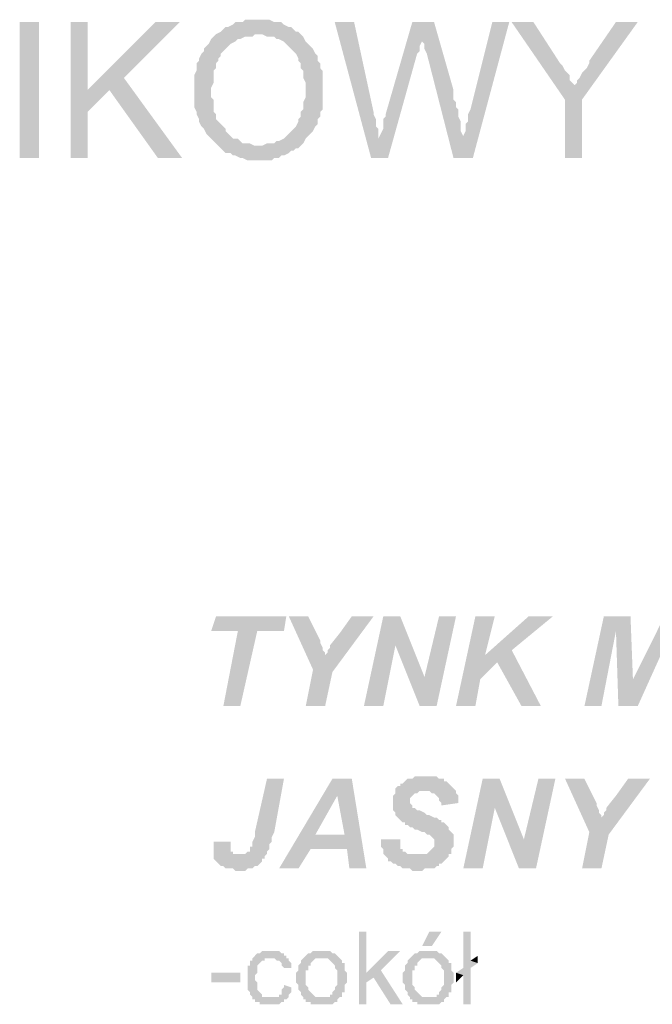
# Model space of a CAD drawing. Header units: millimetres. Extents: x -14047 to 49934, y -21523 to 14989.
# Tile 391 of 580: x 21796 to 21907, y 4005 to 4177. Entities that reach past the tile are written whole.
import ezdxf

# ---------------------------------------------------------------- set-up
doc = ezdxf.new("R2010")
doc.units = ezdxf.units.MM
doc.layers.add('C00-00-00', color=7, linetype='Continuous')

msp = doc.modelspace()

# ---------------------------------------------------------------- hatches: boundary and pattern name
at = {"layer": 'C00-00-00'}
h = msp.add_hatch(color=256, dxfattribs=at)
h.dxf.hatch_style = 2
h.paths.add_polyline_path([(21796.328, 4176.762), (21796.328, 4153.055), (21799.714, 4153.055), (21799.714, 4176.762)])
h = msp.add_hatch(color=256, dxfattribs=at)
h.dxf.hatch_style = 2
h.paths.add_polyline_path([(21808.181, 4176.762), (21805.218, 4176.762), (21805.218, 4153.055), (21808.181, 4153.055), (21808.181, 4164.909)])
h = msp.add_hatch(color=256, dxfattribs=at)
h.dxf.hatch_style = 2
h.paths.add_polyline_path([(21824.268, 4176.762), (21820.034, 4176.762), (21808.181, 4164.909), (21808.181, 4161.099), (21811.991, 4164.909), (21814.531, 4167.025)])
h = msp.add_hatch(color=256, dxfattribs=at)
h.dxf.hatch_style = 2
h.paths.add_polyline_path([(21838.238, 4177.185), (21835.698, 4177.185), (21835.274, 4176.762), (21834.004, 4176.762), (21833.581, 4176.339), (21832.734, 4175.915), (21832.311, 4175.915), (21831.888, 4175.492), (21831.464, 4175.069), (21830.618, 4174.645), (21838.661, 4174.645), (21839.508, 4174.222), (21840.778, 4174.222), (21841.201, 4173.799), (21841.624, 4173.799), (21842.471, 4173.375), (21842.894, 4172.952), (21843.318, 4172.529), (21843.741, 4172.105), (21844.164, 4171.682), (21844.588, 4171.259), (21845.011, 4170.412), (21845.011, 4169.989), (21845.434, 4169.565), (21845.434, 4168.719), (21845.858, 4168.295), (21845.858, 4167.025), (21846.281, 4166.179), (21846.281, 4163.639), (21845.858, 4162.792), (21845.858, 4161.522), (21845.434, 4161.099), (21845.434, 4160.252), (21845.011, 4159.829), (21845.011, 4159.405), (21844.588, 4158.559), (21844.164, 4158.135), (21843.741, 4157.712), (21843.318, 4157.289), (21842.894, 4156.865), (21842.471, 4156.442), (21841.624, 4156.019), (21841.201, 4156.019), (21840.778, 4155.595), (21839.508, 4155.595), (21838.661, 4155.172), (21831.041, 4155.172), (21831.464, 4154.749), (21831.888, 4154.325), (21832.311, 4153.902), (21833.158, 4153.902), (21833.581, 4153.479), (21834.004, 4153.479), (21834.851, 4153.055), (21835.274, 4153.055), (21836.121, 4152.632), (21840.354, 4152.632), (21840.778, 4153.055), (21841.624, 4153.055), (21842.048, 4153.479), (21842.471, 4153.479), (21843.318, 4153.902), (21843.741, 4154.325), (21844.164, 4154.325), (21844.588, 4154.749), (21845.011, 4154.749), (21845.434, 4155.172), (21845.858, 4155.595), (21846.281, 4156.442), (21846.704, 4156.865), (21847.128, 4157.289), (21847.551, 4157.712), (21847.974, 4158.559), (21848.398, 4158.982), (21848.398, 4159.829), (21848.821, 4160.252), (21848.821, 4161.099), (21849.244, 4161.522), (21849.244, 4164.909), (21849.244, 4168.295), (21848.821, 4168.719), (21848.821, 4169.565), (21848.398, 4169.989), (21848.398, 4170.835), (21847.974, 4171.259), (21847.551, 4172.105), (21847.128, 4172.529), (21846.704, 4172.952), (21846.281, 4173.375), (21845.858, 4174.222), (21845.434, 4174.645), (21845.011, 4175.069), (21844.588, 4175.069), (21844.164, 4175.492), (21843.741, 4175.915), (21843.318, 4175.915), (21842.471, 4176.339), (21842.048, 4176.762), (21840.778, 4176.762), (21839.931, 4177.185), (21838.661, 4177.185)])
h = msp.add_hatch(color=256, dxfattribs=at)
h.dxf.hatch_style = 2
h.paths.add_polyline_path([(21854.748, 4176.762), (21851.361, 4176.762), (21857.711, 4153.055), (21858.981, 4156.442), (21858.981, 4158.135), (21858.558, 4158.559), (21858.558, 4159.829), (21858.134, 4160.675), (21858.134, 4161.099)])
h = msp.add_hatch(color=256, dxfattribs=at)
h.dxf.hatch_style = 2
h.paths.add_polyline_path([(21868.718, 4176.762), (21864.908, 4176.762), (21860.251, 4160.675), (21860.251, 4160.252), (21859.828, 4159.829), (21859.828, 4158.135), (21859.404, 4157.289), (21858.981, 4156.442), (21857.711, 4153.055), (21860.674, 4153.055), (21865.754, 4171.259), (21866.178, 4171.682), (21866.178, 4172.529), (21866.601, 4173.375), (21866.601, 4173.799)])
h = msp.add_hatch(color=256, dxfattribs=at)
h.dxf.hatch_style = 2
h.paths.add_polyline_path([(21868.718, 4176.762), (21866.601, 4173.799), (21866.601, 4173.375), (21867.024, 4172.952), (21867.024, 4172.105), (21867.448, 4171.259), (21872.104, 4153.055), (21873.798, 4156.442), (21873.798, 4156.865), (21873.374, 4157.712), (21873.374, 4159.405), (21872.951, 4160.252), (21872.951, 4161.522), (21872.528, 4161.945), (21872.528, 4162.792), (21872.104, 4163.215), (21872.104, 4164.909)])
h = msp.add_hatch(color=256, dxfattribs=at)
h.dxf.hatch_style = 2
h.paths.add_polyline_path([(21881.841, 4176.762), (21878.878, 4176.762), (21875.068, 4161.522), (21874.644, 4160.675), (21874.644, 4159.405), (21874.221, 4158.982), (21874.221, 4157.712), (21873.798, 4156.865), (21873.798, 4156.442), (21872.104, 4153.055), (21875.491, 4153.055)])
h = msp.add_hatch(color=256, dxfattribs=at)
h.dxf.hatch_style = 2
h.paths.add_polyline_path([(21886.074, 4176.762), (21882.264, 4176.762), (21891.578, 4163.215), (21893.271, 4165.755), (21892.848, 4166.179), (21892.424, 4166.602), (21892.424, 4167.449), (21892.001, 4167.872), (21891.578, 4168.295), (21891.154, 4169.142), (21890.731, 4169.565)])
h = msp.add_hatch(color=256, dxfattribs=at)
h.dxf.hatch_style = 2
h.paths.add_polyline_path([(21904.278, 4176.762), (21900.468, 4176.762), (21895.811, 4169.989), (21895.811, 4169.565), (21895.388, 4168.719), (21894.964, 4168.295), (21894.541, 4167.872), (21894.118, 4167.025), (21893.694, 4166.602), (21893.694, 4166.179), (21893.271, 4165.755), (21891.578, 4163.215), (21891.578, 4153.055), (21894.541, 4153.055), (21894.541, 4163.215)])
h = msp.add_hatch(color=256, dxfattribs=at)
h.dxf.hatch_style = 2
h.paths.add_polyline_path([(21830.618, 4174.645), (21830.194, 4174.222), (21829.771, 4173.799), (21829.348, 4172.952), (21828.924, 4172.529), (21828.501, 4172.105), (21828.501, 4171.682), (21828.078, 4171.259), (21827.654, 4170.412), (21827.654, 4169.989), (21827.231, 4169.565), (21827.231, 4168.295), (21826.808, 4167.449), (21826.808, 4164.485), (21826.808, 4161.945), (21827.231, 4161.099), (21827.231, 4160.675), (21827.654, 4159.829), (21827.654, 4159.405), (21828.078, 4158.559), (21828.501, 4158.135), (21828.924, 4157.289), (21829.348, 4156.865), (21829.771, 4156.442), (21830.194, 4156.019), (21830.618, 4155.595), (21831.041, 4155.172), (21838.238, 4155.172), (21837.391, 4155.172), (21836.544, 4155.595), (21835.274, 4155.595), (21834.851, 4156.019), (21834.428, 4156.442), (21833.581, 4156.442), (21833.158, 4156.865), (21832.734, 4157.289), (21832.311, 4157.712), (21832.311, 4158.135), (21831.888, 4158.559), (21831.464, 4158.982), (21831.041, 4159.405), (21830.618, 4159.829), (21830.618, 4160.675), (21830.194, 4161.099), (21830.194, 4163.215), (21829.771, 4163.639), (21829.771, 4165.332), (21830.194, 4166.179), (21830.194, 4168.295), (21830.618, 4168.719), (21830.618, 4169.565), (21831.041, 4169.989), (21831.041, 4170.412), (21831.464, 4170.835), (21831.464, 4171.259), (21831.888, 4171.682), (21832.311, 4172.105), (21832.734, 4172.529), (21833.158, 4172.952), (21834.004, 4173.375), (21834.428, 4173.799), (21834.851, 4173.799), (21835.698, 4174.222), (21836.968, 4174.222), (21837.391, 4174.645), (21838.238, 4174.645)])
h = msp.add_hatch(color=256, dxfattribs=at)
h.dxf.hatch_style = 2
h.paths.add_polyline_path([(21814.531, 4167.025), (21811.991, 4164.909), (21820.458, 4153.055), (21824.691, 4153.055)])
h = msp.add_hatch(color=256, dxfattribs=at)
h.dxf.hatch_style = 2
h.paths.add_polyline_path([(21842.912, 4073.045), (21830.636, 4073.045), (21829.789, 4070.505), (21834.446, 4070.505), (21831.906, 4057.382), (21834.869, 4057.382), (21837.832, 4070.505), (21842.489, 4070.505)])
h = msp.add_hatch(color=256, dxfattribs=at)
h.dxf.hatch_style = 2
h.paths.add_polyline_path([(21846.722, 4073.045), (21843.336, 4073.045), (21847.569, 4063.732), (21849.686, 4066.272), (21849.686, 4066.695), (21849.262, 4067.119), (21849.262, 4067.542), (21848.839, 4068.389), (21848.839, 4068.812)])
h = msp.add_hatch(color=256, dxfattribs=at)
h.dxf.hatch_style = 2
h.paths.add_polyline_path([(21858.152, 4073.045), (21854.342, 4073.045), (21852.226, 4070.082), (21850.532, 4067.965), (21850.532, 4067.542), (21850.109, 4067.119), (21850.109, 4066.695), (21849.686, 4066.272), (21847.569, 4063.732), (21846.299, 4057.382), (21849.686, 4057.382), (21850.956, 4063.309)])
h = msp.add_hatch(color=256, dxfattribs=at)
h.dxf.hatch_style = 2
h.paths.add_polyline_path([(21862.809, 4073.045), (21859.846, 4073.045), (21856.459, 4057.382), (21859.846, 4057.382), (21861.962, 4067.965)])
h = msp.add_hatch(color=256, dxfattribs=at)
h.dxf.hatch_style = 2
h.paths.add_polyline_path([(21862.809, 4073.045), (21861.962, 4067.965), (21866.196, 4057.382), (21867.042, 4062.462)])
h = msp.add_hatch(color=256, dxfattribs=at)
h.dxf.hatch_style = 2
h.paths.add_polyline_path([(21872.546, 4073.045), (21869.582, 4073.045), (21867.042, 4062.462), (21866.196, 4057.382), (21869.159, 4057.382)])
h = msp.add_hatch(color=256, dxfattribs=at)
h.dxf.hatch_style = 2
h.paths.add_polyline_path([(21879.319, 4073.045), (21875.932, 4073.045), (21872.546, 4057.382), (21875.932, 4057.382), (21876.779, 4062.039), (21879.742, 4065.002), (21877.626, 4066.272)])
h = msp.add_hatch(color=256, dxfattribs=at)
h.dxf.hatch_style = 2
h.paths.add_polyline_path([(21889.479, 4073.045), (21885.246, 4073.045), (21877.626, 4066.272), (21879.742, 4065.002), (21883.976, 4057.382), (21887.362, 4057.382), (21882.282, 4067.119)])
h = msp.add_hatch(color=256, dxfattribs=at)
h.dxf.hatch_style = 2
h.paths.add_polyline_path([(21903.026, 4073.045), (21898.369, 4073.045), (21894.982, 4057.382), (21897.946, 4057.382), (21900.486, 4070.505)])
h = msp.add_hatch(color=256, dxfattribs=at)
h.dxf.hatch_style = 2
h.paths.add_polyline_path([(21903.026, 4073.045), (21900.486, 4070.505), (21900.909, 4057.382), (21903.449, 4062.039)])
h = msp.add_hatch(color=256, dxfattribs=at)
h.dxf.hatch_style = 2
h.paths.add_polyline_path([(21913.609, 4073.045), (21908.952, 4073.045), (21903.449, 4062.039), (21900.909, 4057.382), (21904.296, 4057.382), (21910.222, 4070.505)])
h = msp.add_hatch(color=256, dxfattribs=at)
h.dxf.hatch_style = 2
h.paths.add_polyline_path([(21842.489, 4044.682), (21839.526, 4044.682), (21837.409, 4035.369), (21837.409, 4034.522), (21836.986, 4033.675), (21836.986, 4032.829), (21836.562, 4032.829), (21836.562, 4032.405), (21836.562, 4031.982), (21836.139, 4031.982), (21835.716, 4031.559), (21834.869, 4031.559), (21839.526, 4031.559), (21839.526, 4031.982), (21839.949, 4032.405), (21839.949, 4033.252), (21840.372, 4033.675), (21840.372, 4034.522), (21840.796, 4035.369)])
h = msp.add_hatch(color=256, dxfattribs=at)
h.dxf.hatch_style = 2
h.paths.add_polyline_path([(21854.342, 4044.682), (21850.956, 4044.682), (21841.642, 4029.019), (21845.029, 4029.019), (21847.146, 4032.405), (21853.496, 4032.405), (21847.992, 4034.945), (21851.802, 4041.719)])
h = msp.add_hatch(color=256, dxfattribs=at)
h.dxf.hatch_style = 2
h.paths.add_polyline_path([(21854.342, 4044.682), (21851.802, 4041.719), (21853.072, 4034.945), (21847.992, 4034.945), (21853.496, 4032.405), (21853.919, 4029.019), (21856.882, 4029.019)])
h = msp.add_hatch(color=256, dxfattribs=at)
h.dxf.hatch_style = 2
h.paths.add_polyline_path([(21867.042, 4045.105), (21865.349, 4045.105), (21864.926, 4044.682), (21864.079, 4044.682), (21863.656, 4044.259), (21863.232, 4043.835), (21862.809, 4043.835), (21862.809, 4043.412), (21862.386, 4043.412), (21861.962, 4042.989), (21861.962, 4042.565), (21867.889, 4042.565), (21868.312, 4042.142), (21868.736, 4042.142), (21869.159, 4041.719), (21869.582, 4041.295), (21869.582, 4040.872), (21870.006, 4040.449), (21870.006, 4040.025), (21872.969, 4040.449), (21872.969, 4041.719), (21872.546, 4042.142), (21872.546, 4042.565), (21872.122, 4042.989), (21871.699, 4043.412), (21871.276, 4043.835), (21870.852, 4044.259), (21870.429, 4044.259), (21870.429, 4044.682), (21869.582, 4044.682), (21869.159, 4045.105), (21867.466, 4045.105)])
h = msp.add_hatch(color=256, dxfattribs=at)
h.dxf.hatch_style = 2
h.paths.add_polyline_path([(21880.166, 4044.682), (21877.202, 4044.682), (21873.816, 4029.019), (21877.202, 4029.019), (21879.319, 4039.602)])
h = msp.add_hatch(color=256, dxfattribs=at)
h.dxf.hatch_style = 2
h.paths.add_polyline_path([(21880.166, 4044.682), (21879.319, 4039.602), (21883.552, 4029.019), (21884.399, 4034.099)])
h = msp.add_hatch(color=256, dxfattribs=at)
h.dxf.hatch_style = 2
h.paths.add_polyline_path([(21889.902, 4044.682), (21886.939, 4044.682), (21884.399, 4034.099), (21883.552, 4029.019), (21886.516, 4029.019)])
h = msp.add_hatch(color=256, dxfattribs=at)
h.dxf.hatch_style = 2
h.paths.add_polyline_path([(21894.982, 4044.682), (21891.596, 4044.682), (21895.829, 4035.369), (21897.946, 4037.909), (21897.946, 4038.332), (21897.522, 4038.755), (21897.522, 4039.179), (21897.099, 4040.025), (21897.099, 4040.449)])
h = msp.add_hatch(color=256, dxfattribs=at)
h.dxf.hatch_style = 2
h.paths.add_polyline_path([(21906.412, 4044.682), (21902.602, 4044.682), (21900.486, 4041.719), (21898.792, 4039.602), (21898.792, 4039.179), (21898.369, 4038.755), (21898.369, 4038.332), (21897.946, 4037.909), (21895.829, 4035.369), (21894.559, 4029.019), (21897.946, 4029.019), (21899.216, 4034.945)])
h = msp.add_hatch(color=256, dxfattribs=at)
h.dxf.hatch_style = 2
h.paths.add_polyline_path([(21861.962, 4042.565), (21861.962, 4042.142), (21861.539, 4041.719), (21861.539, 4039.179), (21861.962, 4038.755), (21861.962, 4038.332), (21862.386, 4037.909), (21862.809, 4037.485), (21863.232, 4037.062), (21863.656, 4037.062), (21863.656, 4036.639), (21864.079, 4036.639), (21864.502, 4036.215), (21864.926, 4036.215), (21865.349, 4035.792), (21865.772, 4035.792), (21866.619, 4035.369), (21867.042, 4035.369), (21867.466, 4034.945), (21867.889, 4034.945), (21868.312, 4034.522), (21868.736, 4034.099), (21868.736, 4033.252), (21868.736, 4032.829), (21868.312, 4032.405), (21867.889, 4031.982), (21867.466, 4031.559), (21865.772, 4031.559), (21871.699, 4031.559), (21871.699, 4032.405), (21872.122, 4032.829), (21872.122, 4033.675), (21872.122, 4034.945), (21871.699, 4035.369), (21871.276, 4035.792), (21871.276, 4036.215), (21870.852, 4036.639), (21870.429, 4037.062), (21870.006, 4037.062), (21870.006, 4037.485), (21869.582, 4037.485), (21869.159, 4037.909), (21868.736, 4037.909), (21867.889, 4038.332), (21867.466, 4038.332), (21867.042, 4038.755), (21866.196, 4039.179), (21865.772, 4039.179), (21865.349, 4039.602), (21864.926, 4039.602), (21864.926, 4040.025), (21864.502, 4040.449), (21864.502, 4040.872), (21864.502, 4041.295), (21864.926, 4041.719), (21865.349, 4042.142), (21865.772, 4042.142), (21866.196, 4042.565), (21867.042, 4042.565)])
h = msp.add_hatch(color=256, dxfattribs=at)
h.dxf.hatch_style = 2
h.paths.add_polyline_path([(21862.809, 4034.099), (21859.422, 4034.099), (21859.422, 4032.829), (21859.846, 4032.405), (21859.846, 4031.559), (21860.269, 4031.135), (21860.692, 4030.712), (21860.692, 4030.289), (21861.116, 4030.289), (21861.539, 4029.865), (21861.962, 4029.865), (21862.386, 4029.442), (21862.809, 4029.442), (21863.232, 4029.019), (21864.502, 4029.019), (21864.926, 4028.595), (21866.619, 4028.595), (21867.042, 4029.019), (21868.736, 4029.019), (21869.159, 4029.442), (21869.582, 4029.442), (21869.582, 4029.865), (21870.006, 4029.865), (21870.429, 4030.289), (21870.852, 4030.712), (21871.276, 4031.135), (21871.276, 4031.559), (21864.079, 4031.559), (21863.656, 4031.982), (21863.232, 4031.982), (21863.232, 4032.405), (21862.809, 4032.405), (21862.809, 4033.675)])
h = msp.add_hatch(color=256, dxfattribs=at)
h.dxf.hatch_style = 2
h.paths.add_polyline_path([(21833.176, 4033.675), (21830.212, 4033.675), (21830.212, 4030.712), (21830.636, 4030.289), (21831.059, 4029.865), (21831.482, 4029.442), (21831.906, 4029.442), (21832.329, 4029.019), (21833.599, 4029.019), (21834.022, 4028.595), (21835.716, 4028.595), (21836.139, 4029.019), (21836.986, 4029.019), (21837.409, 4029.442), (21837.832, 4029.442), (21838.256, 4029.865), (21838.679, 4030.289), (21838.679, 4030.712), (21839.102, 4030.712), (21839.102, 4031.135), (21839.526, 4031.559), (21833.599, 4031.559), (21833.599, 4031.982), (21833.176, 4031.982), (21833.176, 4033.252)])
h = msp.add_hatch(color=256, dxfattribs=at)
h.dxf.hatch_style = 2
h.paths.add_polyline_path([(21856.882, 4018.012), (21855.612, 4018.012), (21855.612, 4005.312), (21856.882, 4005.312), (21856.882, 4009.122), (21858.152, 4009.969), (21856.882, 4010.815)])
h = msp.add_hatch(color=256, dxfattribs=at)
h.dxf.hatch_style = 2
h.paths.add_polyline_path([(21870.006, 4018.012), (21867.889, 4018.012), (21866.619, 4015.472), (21868.312, 4015.472)])
h = msp.add_hatch(color=256, dxfattribs=at)
h.dxf.hatch_style = 2
h.paths.add_polyline_path([(21875.086, 4018.012), (21873.816, 4018.012), (21873.816, 4011.662), (21872.546, 4010.815), (21873.816, 4010.392), (21873.816, 4005.312), (21875.086, 4005.312), (21875.086, 4011.662), (21876.356, 4012.509), (21875.086, 4012.932)])
h = msp.add_hatch(color=256, dxfattribs=at)
h.dxf.hatch_style = 2
h.paths.add_polyline_path([(21839.949, 4014.625), (21838.679, 4014.625), (21838.256, 4014.202), (21837.832, 4014.202), (21837.409, 4013.779), (21836.986, 4013.355), (21836.986, 4012.932), (21836.562, 4012.932), (21836.562, 4012.085), (21836.139, 4012.085), (21836.139, 4010.815), (21836.139, 4007.852), (21836.562, 4007.429), (21836.562, 4007.005), (21836.986, 4006.582), (21836.986, 4006.159), (21839.949, 4006.582), (21838.679, 4006.582), (21838.679, 4007.005), (21838.256, 4007.429), (21837.832, 4007.852), (21837.832, 4009.122), (21837.409, 4009.545), (21837.409, 4009.969), (21837.409, 4010.392), (21837.832, 4010.815), (21837.832, 4011.662), (21837.832, 4012.085), (21838.256, 4012.509), (21838.679, 4012.932), (21839.102, 4012.932), (21839.102, 4013.355), (21842.912, 4013.355), (21842.912, 4013.779), (21842.489, 4013.779), (21842.489, 4014.202), (21842.066, 4014.202), (21841.642, 4014.625), (21840.372, 4014.625)])
h = msp.add_hatch(color=256, dxfattribs=at)
h.dxf.hatch_style = 2
h.paths.add_polyline_path([(21842.912, 4013.355), (21840.372, 4013.355), (21840.796, 4013.355), (21841.219, 4012.932), (21841.642, 4012.932), (21842.066, 4012.509), (21842.066, 4012.085), (21842.489, 4011.662), (21843.759, 4011.662), (21843.759, 4012.085), (21843.759, 4012.509), (21843.336, 4012.932), (21843.336, 4013.355)])
h = msp.add_hatch(color=256, dxfattribs=at)
h.dxf.hatch_style = 2
h.paths.add_polyline_path([(21845.876, 4013.355), (21845.452, 4012.932), (21845.452, 4012.509), (21845.029, 4012.085), (21845.029, 4011.239), (21844.606, 4010.815), (21844.606, 4009.969), (21844.606, 4009.122), (21845.029, 4008.699), (21845.029, 4007.852), (21845.452, 4007.429), (21845.452, 4007.005), (21845.876, 4006.582), (21845.876, 4006.159), (21849.262, 4006.582), (21847.992, 4006.582), (21847.569, 4007.005), (21847.146, 4007.429), (21846.722, 4007.852), (21846.722, 4008.275), (21846.299, 4008.699), (21846.299, 4009.969), (21846.299, 4011.239), (21846.722, 4011.239), (21846.722, 4012.085), (21847.146, 4012.085), (21847.146, 4012.509), (21847.569, 4012.932), (21847.992, 4013.355), (21849.262, 4013.355)])
h = msp.add_hatch(color=256, dxfattribs=at)
h.dxf.hatch_style = 2
h.paths.add_polyline_path([(21849.262, 4014.625), (21847.569, 4014.625), (21847.146, 4014.202), (21846.722, 4014.202), (21846.299, 4013.779), (21845.876, 4013.355), (21850.109, 4013.355), (21850.532, 4012.932), (21850.956, 4012.509), (21851.379, 4012.085), (21851.379, 4011.662), (21851.802, 4011.239), (21851.802, 4009.969), (21851.802, 4008.699), (21851.379, 4008.275), (21851.379, 4007.852), (21850.956, 4007.429), (21850.956, 4007.005), (21850.532, 4007.005), (21850.532, 4006.582), (21849.262, 4006.582), (21845.876, 4006.159), (21846.299, 4006.159), (21846.299, 4005.735), (21847.146, 4005.735), (21847.146, 4005.312), (21850.956, 4005.312), (21851.379, 4005.735), (21851.802, 4005.735), (21851.802, 4006.159), (21852.226, 4006.582), (21852.649, 4006.582), (21852.649, 4007.429), (21853.072, 4007.429), (21853.072, 4008.275), (21853.072, 4008.699), (21853.496, 4009.122), (21853.496, 4010.815), (21853.072, 4011.239), (21853.072, 4012.509), (21852.649, 4012.509), (21852.649, 4012.932), (21852.226, 4013.355), (21851.802, 4013.779), (21851.379, 4014.202), (21850.956, 4014.202), (21850.532, 4014.625)])
h = msp.add_hatch(color=256, dxfattribs=at)
h.dxf.hatch_style = 2
h.paths.add_polyline_path([(21862.809, 4014.625), (21860.692, 4014.625), (21856.882, 4010.815), (21858.152, 4009.969), (21861.116, 4005.312), (21863.232, 4005.312), (21859.422, 4011.239)])
h = msp.add_hatch(color=256, dxfattribs=at)
h.dxf.hatch_style = 2
h.paths.add_polyline_path([(21864.502, 4013.355), (21864.079, 4012.932), (21864.079, 4012.509), (21863.656, 4012.085), (21863.656, 4011.239), (21863.232, 4010.815), (21863.232, 4009.969), (21863.232, 4009.122), (21863.656, 4008.699), (21863.656, 4007.852), (21864.079, 4007.429), (21864.079, 4007.005), (21864.502, 4006.582), (21864.502, 4006.159), (21867.889, 4006.582), (21866.619, 4006.582), (21866.196, 4007.005), (21865.772, 4007.429), (21865.349, 4007.852), (21865.349, 4008.275), (21864.926, 4008.699), (21864.926, 4009.969), (21864.926, 4011.239), (21865.349, 4011.239), (21865.349, 4012.085), (21865.772, 4012.085), (21865.772, 4012.509), (21866.196, 4012.932), (21866.619, 4013.355), (21867.889, 4013.355)])
h = msp.add_hatch(color=256, dxfattribs=at)
h.dxf.hatch_style = 2
h.paths.add_polyline_path([(21867.889, 4014.625), (21866.196, 4014.625), (21865.772, 4014.202), (21865.349, 4014.202), (21864.926, 4013.779), (21864.502, 4013.355), (21868.736, 4013.355), (21869.159, 4012.932), (21869.582, 4012.509), (21870.006, 4012.085), (21870.006, 4011.662), (21870.429, 4011.239), (21870.429, 4009.969), (21870.429, 4008.699), (21870.006, 4008.275), (21870.006, 4007.852), (21869.582, 4007.429), (21869.582, 4007.005), (21869.159, 4007.005), (21869.159, 4006.582), (21867.889, 4006.582), (21864.502, 4006.159), (21864.926, 4006.159), (21864.926, 4005.735), (21865.772, 4005.735), (21865.772, 4005.312), (21869.582, 4005.312), (21870.006, 4005.735), (21870.429, 4005.735), (21870.429, 4006.159), (21870.852, 4006.582), (21871.276, 4006.582), (21871.276, 4007.429), (21871.699, 4007.429), (21871.699, 4008.275), (21871.699, 4008.699), (21872.122, 4009.122), (21872.122, 4010.815), (21871.699, 4011.239), (21871.699, 4012.509), (21871.276, 4012.509), (21871.276, 4012.932), (21870.852, 4013.355), (21870.429, 4013.779), (21870.006, 4014.202), (21869.582, 4014.202), (21869.159, 4014.625)])
h = msp.add_hatch(color=256, dxfattribs=at)
h.dxf.hatch_style = 2
h.paths.add_polyline_path([(21876.356, 4013.779), (21875.086, 4012.932), (21876.356, 4012.509)])
h = msp.add_hatch(color=256, dxfattribs=at)
h.dxf.hatch_style = 2
h.paths.add_polyline_path([(21829.789, 4010.815), (21829.789, 4009.122), (21834.869, 4009.122), (21834.869, 4010.815)])
h = msp.add_hatch(color=256, dxfattribs=at)
h.dxf.hatch_style = 2
h.paths.add_polyline_path([(21872.546, 4010.815), (21872.546, 4009.122), (21873.816, 4010.392)])
h = msp.add_hatch(color=256, dxfattribs=at)
h.dxf.hatch_style = 2
h.paths.add_polyline_path([(21842.489, 4008.699), (21842.489, 4008.275), (21842.066, 4007.852), (21842.066, 4007.005), (21841.642, 4007.005), (21841.642, 4006.582), (21839.949, 4006.582), (21836.986, 4006.159), (21837.409, 4006.159), (21837.409, 4005.735), (21838.256, 4005.735), (21838.256, 4005.312), (21841.642, 4005.312), (21842.066, 4005.735), (21842.489, 4005.735), (21842.489, 4006.159), (21842.912, 4006.159), (21843.336, 4006.582), (21843.336, 4007.005), (21843.759, 4007.429), (21843.759, 4008.275)])

doc.saveas('drawing.dxf')
